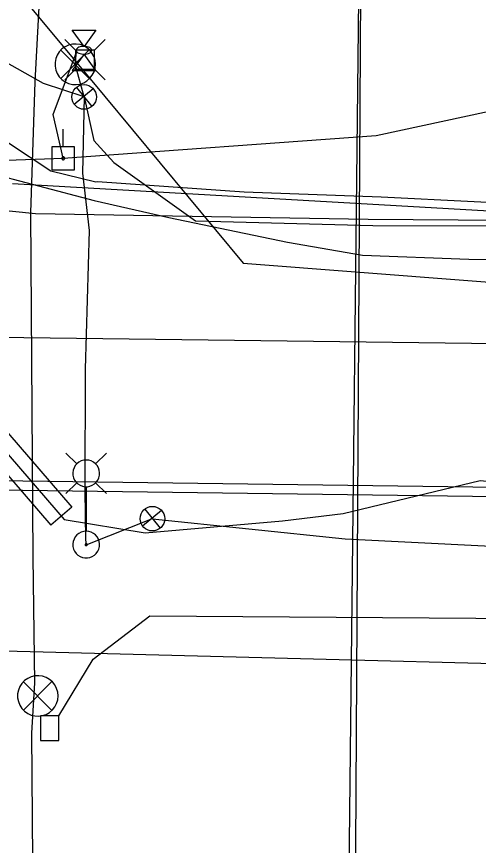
# Model space of a CAD drawing. Extents: x 596028 to 606371, y 330010 to 403088.
# Drawn here: x 604826.6 to 604901.8, y 332632.1 to 332767 of the extents above; entities that cross this region are included whole.
import ezdxf

# ---------------------------------------------------------------- set-up
doc = ezdxf.new("R2010")
doc.units = 0
for name, color, linetype in [('E_FTMS', 7, 'Continuous'), ('E_FTMS_Conduit', 7, 'Continuous'), ('E_LTG', 7, 'Continuous'), ('E_LTG_CID', 7, 'Continuous'), ('E_SIG', 7, 'Continuous'), ('E_UTL_E', 7, 'Continuous'), ('E_UTL_E_Bold', 7, 'Continuous'), ('E_UTL_E_UG', 7, 'Continuous'), ('E_UTL_EPowerPole', 7, 'Continuous'), ('E_UTL_FO_UG_MCI', 7, 'Continuous'), ('E_UTL_FO_UG_MWFN', 7, 'Continuous'), ('E_UTL_G_UG', 7, 'Continuous'), ('E_UTL_Overhead', 7, 'Continuous'), ('E_UTL_SAN_UG', 7, 'Continuous'), ('E_UTL_T_UG', 7, 'Continuous'), ('E_UTL_TV_UG', 7, 'Continuous'), ('E_UTL_W_UG', 7, 'Continuous')]:
    doc.layers.add(name, color=color, linetype=linetype)

# ---------------------------------------------------------------- blocks, each defined once
blk = doc.blocks.new('_U310')
at = {"layer": 'E_SIG'}
for p, q in [((0, 6.1), (0, -6.1)), ((-6.09, 0.4), (6.1, 0.4))]:
    blk.add_line(p, q, dxfattribs=at)
blk.add_circle((0, 0.01), 6.1, dxfattribs=at)

msp = doc.modelspace()

# ---------------------------------------------------------------- linework, layer by layer
at = {"layer": 'E_FTMS'}
for points in [[(604833.39, 332656.41), (604833.33, 332657.03), (604833.15, 332657.63), (604832.86, 332658.19), (604832.47, 332658.68), (604832, 332659.09), (604831.46, 332659.41), (604830.86, 332659.61), (604830.24, 332659.7), (604829.62, 332659.67), (604829.01, 332659.52), (604828.44, 332659.26), (604827.92, 332658.9), (604827.49, 332658.45), (604827.15, 332657.92), (604826.92, 332657.34), (604826.8, 332656.72), (604826.8, 332656.09), (604826.92, 332655.48), (604827.15, 332654.89), (604827.49, 332654.37), (604827.92, 332653.91), (604828.44, 332653.55), (604829.01, 332653.29), (604829.62, 332653.14), (604830.24, 332653.11), (604830.86, 332653.2), (604831.46, 332653.4), (604832, 332653.72), (604832.47, 332654.13), (604832.86, 332654.62), (604833.15, 332655.18), (604833.33, 332655.78), (604833.39, 332656.41)], [(604832.35, 332658.74), (604827.74, 332654.08)], [(604827.74, 332658.69), (604832.39, 332654.04)]]:
    msp.add_lwpolyline(points, dxfattribs=at)
at = {"layer": 'E_FTMS_Conduit'}
for points in [[(604880.59, 332398.82), (604873.35, 332398.49), (604868.3, 332433.51), (604856.91, 332481.35), (604846.05, 332527.21), (604835.98, 332569.37), (604830.74, 332604.73), (604829.27, 332629.67), (604829.12, 332650.32), (604829.6, 332658.54), (604829.33, 332678.99), (604828.97, 332735.01), (604829.66, 332756.35), (604830.5, 332772.6), (604833.6, 332786.94)], [(604875.48, 332151.89), (604882.43, 332779.77)]]:
    msp.add_lwpolyline(points, dxfattribs=at)
at = {"layer": 'E_LTG'}
for points in [[(604839.48, 332759.2), (604839.42, 332759.82), (604839.24, 332760.43), (604838.95, 332760.98), (604838.57, 332761.48), (604838.09, 332761.89), (604837.55, 332762.2), (604836.96, 332762.41), (604836.33, 332762.49), (604835.71, 332762.47), (604835.1, 332762.32), (604834.53, 332762.06), (604834.02, 332761.69), (604833.58, 332761.24), (604833.24, 332760.71), (604833.01, 332760.13), (604832.89, 332759.51), (604832.89, 332758.89), (604833.01, 332758.27), (604833.24, 332757.69), (604833.58, 332757.16), (604834.02, 332756.7), (604834.53, 332756.34), (604835.1, 332756.08), (604835.71, 332755.93), (604836.33, 332755.9), (604836.96, 332755.99), (604837.55, 332756.2), (604838.09, 332756.51), (604838.57, 332756.92), (604838.95, 332757.41), (604839.24, 332757.97), (604839.42, 332758.57), (604839.48, 332759.2)], [(604838.44, 332761.53), (604833.83, 332756.88)], [(604833.83, 332761.49), (604838.48, 332756.83)], [(604836.44, 332694.15), (604834.66, 332695.93)], [(604839.49, 332694.15), (604841.26, 332695.93)], [(604837.96, 332694.8), (604837.55, 332694.76), (604837.16, 332694.65), (604836.79, 332694.46), (604836.46, 332694.2), (604836.19, 332693.89), (604835.99, 332693.53), (604835.85, 332693.14), (604835.79, 332692.73), (604835.81, 332692.32), (604835.91, 332691.92), (604836.08, 332691.54), (604836.32, 332691.2), (604836.62, 332690.92), (604836.97, 332690.69), (604837.35, 332690.54), (604837.76, 332690.46), (604838.17, 332690.46), (604838.58, 332690.54), (604838.96, 332690.69), (604839.31, 332690.92), (604839.61, 332691.2), (604839.85, 332691.54), (604840.02, 332691.92), (604840.12, 332692.32), (604840.14, 332692.73), (604840.08, 332693.14), (604839.94, 332693.53), (604839.74, 332693.89), (604839.47, 332694.2), (604839.14, 332694.46), (604838.77, 332694.65), (604838.38, 332694.76), (604837.96, 332694.8)], [(604836.44, 332691.11), (604834.66, 332689.33)], [(604837.96, 332690.41), (604837.96, 332683.24)], [(604839.49, 332691.11), (604841.26, 332689.33)], [(604837.96, 332683.2), (604837.55, 332683.16), (604837.16, 332683.04), (604836.79, 332682.85), (604836.46, 332682.6), (604836.19, 332682.29), (604835.99, 332681.93), (604835.85, 332681.54), (604835.79, 332681.13), (604835.81, 332680.71), (604835.91, 332680.31), (604836.08, 332679.94), (604836.32, 332679.6), (604836.62, 332679.31), (604836.97, 332679.09), (604837.35, 332678.94), (604837.76, 332678.86), (604838.17, 332678.86), (604838.58, 332678.94), (604838.96, 332679.09), (604839.31, 332679.31), (604839.61, 332679.6), (604839.85, 332679.94), (604840.02, 332680.31), (604840.12, 332680.71), (604840.14, 332681.13), (604840.08, 332681.54), (604839.94, 332681.93), (604839.74, 332682.29), (604839.47, 332682.6), (604839.14, 332682.85), (604838.77, 332683.04), (604838.38, 332683.16), (604837.96, 332683.2)], [(604837.96, 332681.19), (604837.93, 332681.19), (604837.9, 332681.18), (604837.87, 332681.16), (604837.85, 332681.14), (604837.83, 332681.12), (604837.81, 332681.09), (604837.8, 332681.06), (604837.8, 332681.03), (604837.8, 332681), (604837.81, 332680.97), (604837.82, 332680.94), (604837.84, 332680.91), (604837.86, 332680.89), (604837.89, 332680.88), (604837.92, 332680.86), (604837.95, 332680.86), (604837.98, 332680.86), (604838.01, 332680.86), (604838.04, 332680.88), (604838.07, 332680.89), (604838.09, 332680.91), (604838.11, 332680.94), (604838.12, 332680.97), (604838.13, 332681), (604838.13, 332681.03), (604838.13, 332681.06), (604838.12, 332681.09), (604838.1, 332681.12), (604838.08, 332681.14), (604838.05, 332681.16), (604838.03, 332681.18), (604838, 332681.19), (604837.96, 332681.19)]]:
    msp.add_lwpolyline(points, dxfattribs=at)
at = {"layer": 'E_LTG_CID'}
for points in [[(604879.6, 332255.02), (604881.21, 332520.43), (604882.73, 332780.27), (604878.2, 332790.52), (604877.91, 332791.78), (604881.34, 332802.26), (604883.13, 332854.03), (604882.52, 332888.97), (604884.51, 332915.54), (604885.08, 332965.87), (604885.55, 333001.94), (604887.55, 333053.11)], [(604837.62, 332753.88), (604831.01, 332756.07), (604823.72, 332760.14), (604823.18, 332761.33)], [(604837.62, 332753.88), (604836.18, 332759.2), (604836.36, 332761.19)], [(604837.62, 332753.88), (604837.34, 332741.5), (604838.46, 332732.17), (604837.77, 332709.6), (604837.75, 332689.84), (604837.84, 332681.83), (604837.96, 332681.02), (604848.74, 332685.26)], [(604837.62, 332753.88), (604839.18, 332746.77), (604842.48, 332743.24), (604855.73, 332733.71), (604884.59, 332732.99)], [(604884.59, 332732.99), (604905.46, 332732.9), (604918.35, 332732.68)], [(604848.74, 332685.25), (604880.09, 332681.96), (604902.77, 332680.82), (604935.56, 332680.1)]]:
    msp.add_lwpolyline(points, dxfattribs=at)
at = {"layer": 'E_UTL_E'}
for points in [[(604836.21, 332761.51), (604834.46, 332763.26)], [(604839.31, 332761.51), (604841.06, 332763.26)], [(604839.31, 332761.51), (604836.21, 332761.51)], [(604836.21, 332761.51), (604836.21, 332758.41)], [(604839.31, 332758.41), (604839.31, 332761.51)], [(604836.21, 332758.41), (604834.46, 332756.66)], [(604836.21, 332758.41), (604839.31, 332758.41)], [(604839.31, 332758.41), (604841.06, 332756.66)]]:
    msp.add_lwpolyline(points, dxfattribs=at)
at = {"layer": 'E_UTL_E_Bold'}
for points in [[(604835.7, 332764.78), (604839.51, 332764.78)], [(604837.61, 332762.11), (604835.7, 332764.78)], [(604839.51, 332764.78), (604837.61, 332762.11)], [(604838.88, 332761.48), (604838.85, 332761.6), (604838.79, 332761.72), (604838.68, 332761.82), (604838.53, 332761.92), (604838.34, 332762), (604838.13, 332762.06), (604837.91, 332762.1), (604837.67, 332762.11), (604837.43, 332762.11), (604837.19, 332762.08), (604836.97, 332762.03), (604836.78, 332761.96), (604836.61, 332761.87), (604836.48, 332761.77), (604836.39, 332761.66), (604836.34, 332761.54), (604836.34, 332761.42), (604836.39, 332761.3), (604836.48, 332761.19), (604836.61, 332761.09), (604836.78, 332761), (604836.97, 332760.93), (604837.19, 332760.88), (604837.43, 332760.85), (604837.67, 332760.84), (604837.91, 332760.86), (604838.13, 332760.9), (604838.34, 332760.96), (604838.53, 332761.04), (604838.68, 332761.14), (604838.79, 332761.24), (604838.85, 332761.36), (604838.88, 332761.48)], [(604837.61, 332760.84), (604835.7, 332758.18)], [(604839.51, 332758.18), (604837.61, 332760.84)], [(604835.7, 332758.18), (604839.51, 332758.18)]]:
    msp.add_lwpolyline(points, dxfattribs=at)
at = {"layer": 'E_UTL_E_UG'}
msp.add_line((604834.23, 332743.9), (604885.18, 332747.59), dxfattribs=at)
for points in [[(604834.23, 332743.9), (604832.56, 332751.02), (604836.36, 332761.19)], [(604885.18, 332747.59), (604907.07, 332752.34), (604977.77, 332750.38), (605000.86, 332746.08), (605008.6, 332742.3)], [(604729.97, 332733.67), (604735.89, 332737.18), (604741.23, 332741.22), (604743.03, 332739.17), (604750.82, 332737.08), (604770.44, 332736.98), (604808.3, 332737.08), (604829.69, 332734.9), (604883.87, 332734.01), (604905.84, 332733.85), (604937.84, 332733.34), (604976.01, 332733.17), (605006.49, 332733.09)]]:
    msp.add_lwpolyline(points, dxfattribs=at)
at = {"layer": 'E_UTL_EPowerPole'}
for points in [[(604834.19, 332745.74), (604834.19, 332748.65)], [(604836.04, 332745.74), (604832.35, 332745.74)], [(604832.35, 332745.74), (604832.35, 332742.05)], [(604836.04, 332742.05), (604836.04, 332745.74)], [(604834.46, 332743.9), (604834.46, 332743.95), (604834.45, 332743.99), (604834.43, 332744.03), (604834.4, 332744.06), (604834.36, 332744.09), (604834.33, 332744.12), (604834.28, 332744.13), (604834.24, 332744.14), (604834.19, 332744.14), (604834.15, 332744.13), (604834.11, 332744.11), (604834.07, 332744.08), (604834.04, 332744.05), (604834.01, 332744.01), (604834, 332743.97), (604833.99, 332743.92), (604833.99, 332743.88), (604834, 332743.83), (604834.01, 332743.79), (604834.04, 332743.75), (604834.07, 332743.72), (604834.11, 332743.69), (604834.15, 332743.67), (604834.19, 332743.66), (604834.24, 332743.66), (604834.28, 332743.67), (604834.33, 332743.68), (604834.36, 332743.71), (604834.4, 332743.74), (604834.43, 332743.77), (604834.45, 332743.81), (604834.46, 332743.85), (604834.46, 332743.9)], [(604832.35, 332742.05), (604836.04, 332742.05)]]:
    msp.add_lwpolyline(points, dxfattribs=at)
at = {"layer": 'E_UTL_FO_UG_MCI'}
msp.add_lwpolyline([(604825.96, 332739.78), (604920.61, 332734.36), (604934.01, 332733.31), (604965.47, 332732.98), (605000.46, 332732.52), (605007.07, 332734.66), (605013.89, 332743.48), (605017, 332744.16), (605019.17, 332746.55), (605020.12, 332744.84), (605024.63, 332744.84), (605063.91, 332747.38), (605094.59, 332749.32), (605105.01, 332741.19), (605136.25, 332739.94), (605148.9, 332737.41), (605162.55, 332734.79), (605195.98, 332734.31), (605235.11, 332733.74)], dxfattribs=at)
at = {"layer": 'E_UTL_FO_UG_MWFN'}
msp.add_lwpolyline([(604833.51, 332653.15), (604839.07, 332662.37), (604848.32, 332669.45), (605015.05, 332668.24)], dxfattribs=at)
msp.add_lwpolyline([(604830.51, 332649.15), (604833.51, 332649.15), (604833.51, 332653.15), (604830.51, 332653.15)], close=True, dxfattribs=at)
at = {"layer": 'E_UTL_G_UG'}
for p, q in [((604453.34, 332696.36), (605095.21, 332687.86)), ((604453.32, 332694.86), (605095.19, 332686.36))]:
    msp.add_line(p, q, dxfattribs=at)
at = {"layer": 'E_UTL_Overhead'}
msp.add_line((604740, 332740.64), (604834.23, 332743.9), dxfattribs=at)
at = {"layer": 'E_UTL_SAN_UG'}
msp.add_line((604738.77, 332715.93), (604982.83, 332712.71), dxfattribs=at)
for points in [[(604771.15, 332776.81), (604827.24, 332770.54), (604841.02, 332753.94)], [(604841.02, 332753.94), (604863.51, 332726.86), (604992.19, 332716.93), (604992.09, 332721.29)]]:
    msp.add_lwpolyline(points, dxfattribs=at)
at = {"layer": 'E_UTL_T_UG'}
msp.add_lwpolyline([(604626.24, 332752.96), (604667.79, 332752.28), (604716.52, 332751.29), (604772.47, 332750.78), (604802.28, 332745.13), (604821.11, 332741.83), (604839.24, 332737.01), (604851.39, 332734.26), (604870.7, 332730.27), (604882.93, 332728.13), (604900.25, 332727.49), (604950.98, 332727.08), (604995.39, 332726.29), (605022.19, 332726.03), (605084.56, 332725.74), (605114.2, 332728.34), (605148.01, 332733.35)], dxfattribs=at)
at = {"layer": 'E_UTL_TV_UG'}
msp.add_lwpolyline([(604719.99, 332742.51), (604722.02, 332743.2), (604737.64, 332751.88), (604746.32, 332754.74), (604758.63, 332755.19), (604777.9, 332753.87), (604804.51, 332750.48), (604825.34, 332746.4), (604832.2, 332741.86), (604839.54, 332740.05), (604839.79, 332740.1), (604863.7, 332738.45), (604885.99, 332737.63), (604916.23, 332736.12)], dxfattribs=at)
at = {"layer": 'E_UTL_W_UG'}
for p, q in [((604780.79, 332750.75), (604835.63, 332687.12)), ((604777.38, 332747.81), (604832.22, 332684.18)), ((604835.63, 332687.12), (604832.22, 332684.18))]:
    msp.add_line(p, q, dxfattribs=at)
for points in [[(604753.86, 332778.54), (604834.37, 332685.14), (604847.57, 332682.96), (604869.92, 332684.91), (604879.8, 332686.08), (604902.06, 332691.47), (604979.47, 332683.9), (605167.57, 332681.44), (605290.47, 332683.62), (605413.37, 332685.79)], [(604778.48, 332664.95), (605004.84, 332659.09)]]:
    msp.add_lwpolyline(points, dxfattribs=at)

# ---------------------------------------------------------------- block references
at = {"layer": 'E_LTG', "xscale": 0.32808333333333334, "yscale": 0.3280833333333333, "rotation": 38.98403201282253}
for p in [(604837.62, 332753.88), (604848.74, 332685.25)]:
    msp.add_blockref('_U310', p, dxfattribs=at)

doc.saveas('drawing.dxf')
